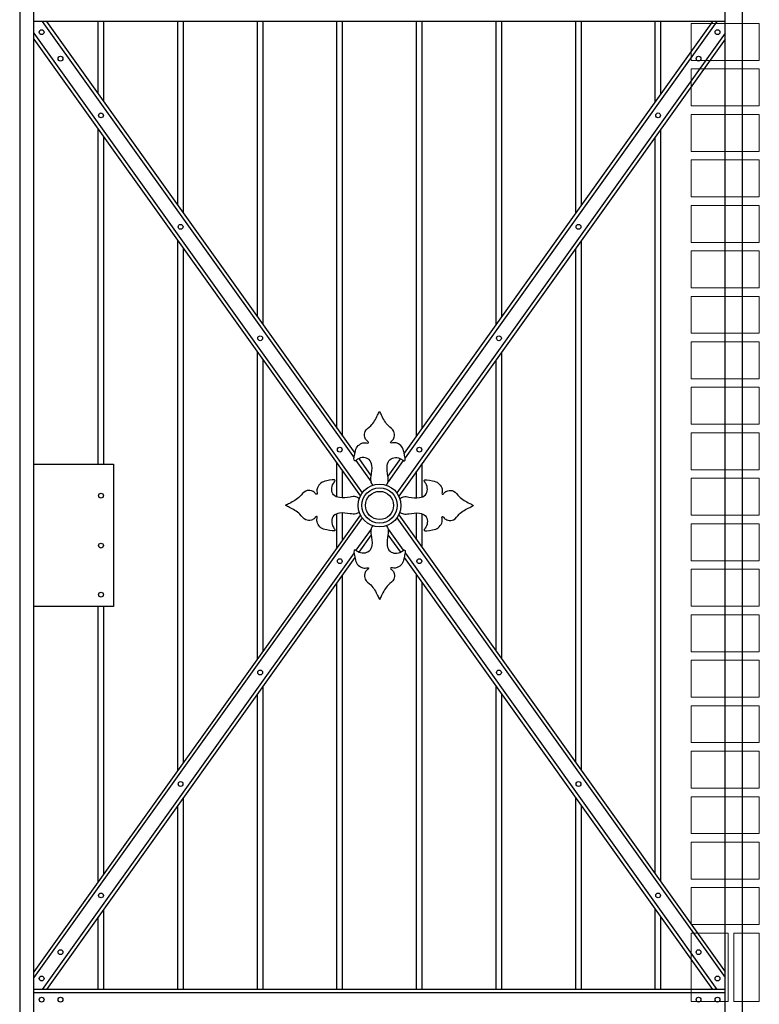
# Model space of a CAD drawing. Header units: millimetres. Extents: x 6567289036 to 6568990308, y 5976640423 to 5977332400.
# Tile 324 of 334: x 6568957781 to 6568959082, y 5976945444 to 5976947176. Entities that reach past the tile are written whole.
import ezdxf

# ---------------------------------------------------------------- set-up
doc = ezdxf.new("R2010")
doc.units = ezdxf.units.MM
doc.layers.add('INWENTARYZACJA', color=7, linetype='Continuous', lineweight=13)

# ---------------------------------------------------------------- blocks, each defined once
blk = doc.blocks.new('A$C69A255E0')
for p, q in [((-4570.6, 2928.1), (-4570.6, 0)), ((-4545.6, 0), (-4545.6, 2928.1)), ((-3329.4, 0), (-3329.4, 2406.8)), ((-3299.4, 2406.8), (-3299.4, 0)), ((-3329.4, 2283.6), (-4545.6, 2283.6)), ((-4530.8, 2283.6), (-3982.4, 1515.9)), ((-4523.5, 2283.6), (-3980.9, 1524.1)), ((-4432.5, 2156.3), (-4432.5, 2283.6)), ((-4422.5, 2142.3), (-4422.5, 2283.6)), ((-4292.5, 1960.3), (-4292.5, 2283.6)), ((-4282.5, 1946.3), (-4282.5, 2283.6)), ((-4152.5, 1764.3), (-4152.5, 2283.6)), ((-4142.5, 1750.3), (-4142.5, 2283.6)), ((-4012.5, 1568.3), (-4012.5, 2283.6)), ((-4002.5, 1554.3), (-4002.5, 2283.6)), ((-3351.6, 2283.6), (-3894.1, 1524.1)), ((-3344.2, 2283.6), (-3892.6, 1515.9)), ((-3872.5, 1554.3), (-3872.5, 2283.6)), ((-3862.5, 1568.3), (-3862.5, 2283.6)), ((-3732.5, 1750.3), (-3732.5, 2283.6)), ((-3722.5, 1764.3), (-3722.5, 2283.6)), ((-3592.5, 1946.3), (-3592.5, 2283.6)), ((-3582.5, 1960.3), (-3582.5, 2283.6)), ((-3452.5, 2142.3), (-3452.5, 2283.6)), ((-3442.5, 2156.3), (-3442.5, 2283.6)), ((-4545.6, 2263), (-3968, 1454.3)), ((-4545.6, 2252.6), (-3971.3, 1448.7)), ((-3329.4, 2263), (-3907, 1454.3)), ((-3329.4, 2252.6), (-3903.7, 1448.7)), ((-4432.5, 1504.7), (-4432.5, 2094.4)), ((-4422.5, 1504.7), (-4422.5, 2080.4)), ((-3452.5, 784.3), (-3452.5, 2080.4)), ((-3442.5, 770.3), (-3442.5, 2094.4)), ((-4292.5, 966.3), (-4292.5, 1898.4)), ((-3582.5, 966.3), (-3582.5, 1898.4)), ((-4282.5, 980.3), (-4282.5, 1884.4)), ((-3592.5, 980.3), (-3592.5, 1884.4)), ((-4152.5, 1162.3), (-4152.5, 1702.4)), ((-3722.5, 1162.3), (-3722.5, 1702.4)), ((-4142.5, 1176.3), (-4142.5, 1688.4)), ((-3732.5, 1176.3), (-3732.5, 1688.4)), ((-3979.2, 1511.4), (-3952.5, 1473.9)), ((-3974.2, 1514.7), (-3952.3, 1484)), ((-3900.8, 1514.7), (-3922.8, 1484)), ((-3895.8, 1511.4), (-3922.6, 1473.9)), ((-4545.6, 1504.7), (-4405.6, 1504.7)), ((-4405.6, 1504.7), (-4405.6, 1254.7)), ((-4012.5, 1447.1), (-4012.5, 1506.4)), ((-4002.5, 1445.6), (-4002.5, 1492.4)), ((-3872.5, 1445.6), (-3872.5, 1492.4)), ((-3862.5, 1447.1), (-3862.5, 1506.4)), ((-3971.3, 1416), (-4545.6, 612)), ((-3968, 1410.3), (-4545.6, 601.7)), ((-4012.5, 1358.3), (-4012.5, 1417.6)), ((-4002.5, 1372.3), (-4002.5, 1419.1)), ((-3907, 1410.3), (-3329.4, 601.7)), ((-3903.7, 1416), (-3329.4, 612)), ((-3872.5, 1372.3), (-3872.5, 1419.1)), ((-3862.5, 1358.3), (-3862.5, 1417.6)), ((-3952.5, 1390.8), (-3979.2, 1353.3)), ((-3922.6, 1390.8), (-3895.8, 1353.3)), ((-3952.3, 1380.7), (-3974.2, 1350)), ((-3922.8, 1380.7), (-3900.8, 1350)), ((-3982.4, 1348.8), (-4530.8, 581.1)), ((-3980.9, 1340.6), (-4523.5, 581.1)), ((-3894.1, 1340.6), (-3351.6, 581.1)), ((-3892.6, 1348.8), (-3344.2, 581.1)), ((-4002.5, 581.1), (-4002.5, 1310.4)), ((-3872.5, 581.1), (-3872.5, 1310.4)), ((-4012.5, 581.1), (-4012.5, 1296.4)), ((-3862.5, 581.1), (-3862.5, 1296.4)), ((-4405.6, 1254.7), (-4545.6, 1254.7)), ((-4432.5, 770.3), (-4432.5, 1254.7)), ((-4422.5, 784.3), (-4422.5, 1254.7)), ((-4142.5, 581.1), (-4142.5, 1114.4)), ((-3732.5, 581.1), (-3732.5, 1114.4)), ((-4152.5, 581.1), (-4152.5, 1100.4)), ((-3722.5, 581.1), (-3722.5, 1100.4)), ((-4282.5, 581.1), (-4282.5, 918.4)), ((-3592.5, 581.1), (-3592.5, 918.4)), ((-4292.5, 581.1), (-4292.5, 904.4)), ((-3582.5, 581.1), (-3582.5, 904.4)), ((-4422.5, 581.1), (-4422.5, 722.4)), ((-3452.5, 581.1), (-3452.5, 722.4)), ((-4432.5, 581.1), (-4432.5, 708.4)), ((-3442.5, 581.1), (-3442.5, 708.4)), ((-3329.4, 581.1), (-4545.6, 581.1)), ((-3329.4, 575.1), (-4545.6, 575.1)), ((-4396.4, 581.1), (-4396.4, 581.1))]:
    blk.add_line(p, q)
for centre, radius in [((-4532, 2264.6), 4.25), ((-3343, 2264.6), 4.25), ((-4498.7, 2218), 4.25), ((-3376.3, 2218), 4.25), ((-4427.5, 2118.3), 4.25), ((-3447.5, 2118.3), 4.25), ((-4287.5, 1922.3), 4.25), ((-3587.5, 1922.3), 4.25), ((-4147.5, 1726.3), 4.25), ((-3727.5, 1726.3), 4.25), ((-4007.5, 1530.3), 4.25), ((-3867.5, 1530.3), 4.25), ((-3937.5, 1432.3), 37.6), ((-3937.5, 1432.3), 31.1), ((-3937.5, 1432.3), 24.7), ((-4427.5, 1449.4), 4.25), ((-4427.5, 1361.6), 4.25), ((-4007.5, 1334.3), 4.25), ((-3867.5, 1334.3), 4.25), ((-4427.5, 1275.3), 4.25), ((-4147.5, 1138.3), 4.25), ((-3727.5, 1138.3), 4.25), ((-4287.5, 942.3), 4.25), ((-3587.5, 942.3), 4.25), ((-4427.5, 746.3), 4.25), ((-3447.5, 746.3), 4.25), ((-4498.7, 646.6), 4.25), ((-3376.3, 646.6), 4.25), ((-4532, 600.1), 4.25), ((-3343, 600.1), 4.25), ((-4532, 563), 4.25), ((-4498.7, 563), 4.25), ((-3376.3, 563), 4.25), ((-3343, 563), 4.25)]:
    blk.add_circle(centre, radius)
for points in [[(-3949.5, 1468), (-3950.8, 1470), (-3953.6, 1474.9), (-3951.8, 1487.2), (-3949.5, 1500), (-3954.3, 1514.1), (-3966, 1517.3), (-3974.3, 1515.5), (-3984.8, 1506.5), (-3980.6, 1525.9), (-3978.2, 1535.5), (-3969, 1542.4), (-3962.8, 1543.1), (-3956.6, 1541.3), (-3957.3, 1545), (-3961.1, 1546.6), (-3964.3, 1553.1), (-3963.8, 1564.4), (-3949.7, 1573.4), (-3943.2, 1586.6), (-3938.7, 1595.5), (-3937.5, 1597.7)], [(-3925.5, 1468), (-3924.2, 1470), (-3921.4, 1474.9), (-3923.2, 1487.2), (-3925.5, 1500), (-3920.7, 1514.1), (-3909, 1517.3), (-3900.7, 1515.5), (-3890.3, 1506.5), (-3894.5, 1525.9), (-3896.9, 1535.5), (-3906, 1542.4), (-3912.2, 1543.1), (-3918.4, 1541.3), (-3917.7, 1545), (-3913.9, 1546.6), (-3910.7, 1553.1), (-3911.2, 1564.4), (-3925.3, 1573.4), (-3931.8, 1586.6), (-3936.4, 1595.5), (-3937.5, 1597.7)], [(-3973.1, 1444.3), (-3975.1, 1445.7), (-3980, 1448.5), (-3992.4, 1446.6), (-4005.2, 1444.3), (-4019.3, 1449.1), (-4022.5, 1460.8), (-4020.7, 1469.1), (-4011.7, 1479.6), (-4031, 1475.4), (-4040.7, 1473), (-4047.6, 1463.8), (-4048.3, 1457.6), (-4046.5, 1451.4), (-4050.2, 1452.1), (-4051.8, 1455.9), (-4058.3, 1459.2), (-4069.6, 1458.7), (-4078.5, 1444.5), (-4091.8, 1438), (-4100.6, 1433.5), (-4102.9, 1432.3)], [(-3901.9, 1444.3), (-3899.9, 1445.7), (-3895, 1448.5), (-3882.6, 1446.6), (-3869.9, 1444.3), (-3855.7, 1449.1), (-3852.6, 1460.8), (-3854.3, 1469.1), (-3863.3, 1479.6), (-3844, 1475.4), (-3834.3, 1473), (-3827.4, 1463.8), (-3826.7, 1457.6), (-3828.5, 1451.4), (-3824.9, 1452.1), (-3823.2, 1455.9), (-3816.7, 1459.2), (-3805.4, 1458.7), (-3796.5, 1444.5), (-3783.2, 1438), (-3774.4, 1433.5), (-3772.1, 1432.3)], [(-3973.1, 1420.3), (-3975.1, 1419), (-3980, 1416.2), (-3992.4, 1418), (-4005.2, 1420.3), (-4019.3, 1415.6), (-4022.5, 1403.9), (-4020.7, 1395.5), (-4011.7, 1385.1), (-4031, 1389.3), (-4040.7, 1391.7), (-4047.6, 1400.8), (-4048.3, 1407.1), (-4046.5, 1413.3), (-4050.2, 1412.5), (-4051.8, 1408.7), (-4058.3, 1405.5), (-4069.6, 1406), (-4078.5, 1420.1), (-4091.8, 1426.7), (-4100.6, 1431.2), (-4102.9, 1432.3)], [(-3901.9, 1420.3), (-3899.9, 1419), (-3895, 1416.2), (-3882.6, 1418), (-3869.9, 1420.3), (-3855.7, 1415.6), (-3852.6, 1403.9), (-3854.3, 1395.5), (-3863.3, 1385.1), (-3844, 1389.3), (-3834.3, 1391.7), (-3827.4, 1400.8), (-3826.7, 1407.1), (-3828.5, 1413.3), (-3824.9, 1412.5), (-3823.2, 1408.7), (-3816.7, 1405.5), (-3805.4, 1406), (-3796.5, 1420.1), (-3783.2, 1426.7), (-3774.4, 1431.2), (-3772.1, 1432.3)], [(-3949.5, 1396.7), (-3950.8, 1394.7), (-3953.6, 1389.8), (-3951.8, 1377.5), (-3949.5, 1364.7), (-3954.3, 1350.5), (-3966, 1347.4), (-3974.3, 1349.2), (-3984.8, 1358.1), (-3980.6, 1338.8), (-3978.2, 1329.1), (-3969, 1322.2), (-3962.8, 1321.5), (-3956.6, 1323.3), (-3957.3, 1319.7), (-3961.1, 1318.1), (-3964.3, 1311.5), (-3963.8, 1300.3), (-3949.7, 1291.3), (-3943.2, 1278.1), (-3938.7, 1269.2), (-3937.5, 1267)], [(-3925.5, 1396.7), (-3924.2, 1394.7), (-3921.4, 1389.8), (-3923.2, 1377.5), (-3925.5, 1364.7), (-3920.7, 1350.5), (-3909, 1347.4), (-3900.7, 1349.2), (-3890.3, 1358.1), (-3894.5, 1338.8), (-3896.9, 1329.1), (-3906, 1322.2), (-3912.2, 1321.5), (-3918.4, 1323.3), (-3917.7, 1319.7), (-3913.9, 1318.1), (-3910.7, 1311.5), (-3911.2, 1300.3), (-3925.3, 1291.3), (-3931.8, 1278.1), (-3936.4, 1269.2), (-3937.5, 1267)]]:
    blk.add_open_spline(points, degree=3, knots=[2.140561, 2.140561, 2.140561, 2.140561, 9.159169, 18.943112, 37.698128, 49.078159, 59.162795, 70.153666, 76.052862, 90.735696, 101.804765, 111.995414, 120.416118, 123.496884, 125.475162, 128.565421, 135.599047, 145.596933, 159.546026, 181.69789, 189.321702, 189.321702, 189.321702, 189.321702])

msp = doc.modelspace()

# ---------------------------------------------------------------- linework, layer by layer
at = {"layer": 'INWENTARYZACJA', "color": 5, "lineweight": 5}
for points in [[(6568958962.155791, 5976947104.54248), (6568958962.155791, 5976947169.54248), (6568959082.155791, 5976947169.54248), (6568959082.155791, 5976947104.54248), (6568958962.155791, 5976947104.54248)], [(6568958962.155791, 5976947104.54248), (6568958962.155791, 5976947169.54248), (6568959082.155791, 5976947169.54248), (6568959082.155791, 5976947104.54248), (6568958962.155791, 5976947104.54248)], [(6568958962.155791, 5976947024.54248), (6568958962.155791, 5976947089.54248), (6568959082.155791, 5976947089.54248), (6568959082.155791, 5976947024.54248), (6568958962.155791, 5976947024.54248)], [(6568958962.155791, 5976947024.54248), (6568958962.155791, 5976947089.54248), (6568959082.155791, 5976947089.54248), (6568959082.155791, 5976947024.54248), (6568958962.155791, 5976947024.54248)], [(6568958962.155791, 5976946944.54248), (6568958962.155791, 5976947009.54248), (6568959082.155791, 5976947009.54248), (6568959082.155791, 5976946944.54248), (6568958962.155791, 5976946944.54248)], [(6568958962.155791, 5976946944.54248), (6568958962.155791, 5976947009.54248), (6568959082.155791, 5976947009.54248), (6568959082.155791, 5976946944.54248), (6568958962.155791, 5976946944.54248)], [(6568958962.155791, 5976946864.54248), (6568958962.155791, 5976946929.54248), (6568959082.155791, 5976946929.54248), (6568959082.155791, 5976946864.54248), (6568958962.155791, 5976946864.54248)], [(6568958962.155791, 5976946864.54248), (6568958962.155791, 5976946929.54248), (6568959082.155791, 5976946929.54248), (6568959082.155791, 5976946864.54248), (6568958962.155791, 5976946864.54248)], [(6568958962.155791, 5976946784.54248), (6568958962.155791, 5976946849.54248), (6568959082.155791, 5976946849.54248), (6568959082.155791, 5976946784.54248), (6568958962.155791, 5976946784.54248)], [(6568958962.155791, 5976946784.54248), (6568958962.155791, 5976946849.54248), (6568959082.155791, 5976946849.54248), (6568959082.155791, 5976946784.54248), (6568958962.155791, 5976946784.54248)], [(6568958962.155791, 5976946704.54248), (6568958962.155791, 5976946769.54248), (6568959082.155791, 5976946769.54248), (6568959082.155791, 5976946704.54248), (6568958962.155791, 5976946704.54248)], [(6568958962.155791, 5976946704.54248), (6568958962.155791, 5976946769.54248), (6568959082.155791, 5976946769.54248), (6568959082.155791, 5976946704.54248), (6568958962.155791, 5976946704.54248)], [(6568958962.155791, 5976946624.54248), (6568958962.155791, 5976946689.54248), (6568959082.155791, 5976946689.54248), (6568959082.155791, 5976946624.54248), (6568958962.155791, 5976946624.54248)], [(6568958962.155791, 5976946624.54248), (6568958962.155791, 5976946689.54248), (6568959082.155791, 5976946689.54248), (6568959082.155791, 5976946624.54248), (6568958962.155791, 5976946624.54248)], [(6568958962.155791, 5976946544.54248), (6568958962.155791, 5976946609.54248), (6568959082.155791, 5976946609.54248), (6568959082.155791, 5976946544.54248), (6568958962.155791, 5976946544.54248)], [(6568958962.155791, 5976946544.54248), (6568958962.155791, 5976946609.54248), (6568959082.155791, 5976946609.54248), (6568959082.155791, 5976946544.54248), (6568958962.155791, 5976946544.54248)], [(6568958962.155791, 5976946464.54248), (6568958962.155791, 5976946529.54248), (6568959082.155791, 5976946529.54248), (6568959082.155791, 5976946464.54248), (6568958962.155791, 5976946464.54248)], [(6568958962.155791, 5976946464.54248), (6568958962.155791, 5976946529.54248), (6568959082.155791, 5976946529.54248), (6568959082.155791, 5976946464.54248), (6568958962.155791, 5976946464.54248)], [(6568958962.155791, 5976946384.54248), (6568958962.155791, 5976946449.54248), (6568959082.155791, 5976946449.54248), (6568959082.155791, 5976946384.54248), (6568958962.155791, 5976946384.54248)], [(6568958962.155791, 5976946384.54248), (6568958962.155791, 5976946449.54248), (6568959082.155791, 5976946449.54248), (6568959082.155791, 5976946384.54248), (6568958962.155791, 5976946384.54248)], [(6568958962.155791, 5976946304.54248), (6568958962.155791, 5976946369.54248), (6568959082.155791, 5976946369.54248), (6568959082.155791, 5976946304.54248), (6568958962.155791, 5976946304.54248)], [(6568958962.155791, 5976946304.54248), (6568958962.155791, 5976946369.54248), (6568959082.155791, 5976946369.54248), (6568959082.155791, 5976946304.54248), (6568958962.155791, 5976946304.54248)], [(6568958962.155791, 5976946224.54248), (6568958962.155791, 5976946289.54248), (6568959082.155791, 5976946289.54248), (6568959082.155791, 5976946224.54248), (6568958962.155791, 5976946224.54248)], [(6568958962.155791, 5976946224.54248), (6568958962.155791, 5976946289.54248), (6568959082.155791, 5976946289.54248), (6568959082.155791, 5976946224.54248), (6568958962.155791, 5976946224.54248)], [(6568958962.155791, 5976946144.54248), (6568958962.155791, 5976946209.54248), (6568959082.155791, 5976946209.54248), (6568959082.155791, 5976946144.54248), (6568958962.155791, 5976946144.54248)], [(6568958962.155791, 5976946144.54248), (6568958962.155791, 5976946209.54248), (6568959082.155791, 5976946209.54248), (6568959082.155791, 5976946144.54248), (6568958962.155791, 5976946144.54248)], [(6568958962.155791, 5976946064.54248), (6568958962.155791, 5976946129.54248), (6568959082.155791, 5976946129.54248), (6568959082.155791, 5976946064.54248), (6568958962.155791, 5976946064.54248)], [(6568958962.155791, 5976946064.54248), (6568958962.155791, 5976946129.54248), (6568959082.155791, 5976946129.54248), (6568959082.155791, 5976946064.54248), (6568958962.155791, 5976946064.54248)], [(6568958962.155791, 5976945984.54248), (6568958962.155791, 5976946049.54248), (6568959082.155791, 5976946049.54248), (6568959082.155791, 5976945984.54248), (6568958962.155791, 5976945984.54248)], [(6568958962.155791, 5976945984.54248), (6568958962.155791, 5976946049.54248), (6568959082.155791, 5976946049.54248), (6568959082.155791, 5976945984.54248), (6568958962.155791, 5976945984.54248)], [(6568958962.155791, 5976945904.54248), (6568958962.155791, 5976945969.54248), (6568959082.155791, 5976945969.54248), (6568959082.155791, 5976945904.54248), (6568958962.155791, 5976945904.54248)], [(6568958962.155791, 5976945904.54248), (6568958962.155791, 5976945969.54248), (6568959082.155791, 5976945969.54248), (6568959082.155791, 5976945904.54248), (6568958962.155791, 5976945904.54248)], [(6568958962.155791, 5976945824.54248), (6568958962.155791, 5976945889.54248), (6568959082.155791, 5976945889.54248), (6568959082.155791, 5976945824.54248), (6568958962.155791, 5976945824.54248)], [(6568958962.155791, 5976945824.54248), (6568958962.155791, 5976945889.54248), (6568959082.155791, 5976945889.54248), (6568959082.155791, 5976945824.54248), (6568958962.155791, 5976945824.54248)], [(6568958962.155791, 5976945744.54248), (6568958962.155791, 5976945809.54248), (6568959082.155791, 5976945809.54248), (6568959082.155791, 5976945744.54248), (6568958962.155791, 5976945744.54248)], [(6568958962.155791, 5976945744.54248), (6568958962.155791, 5976945809.54248), (6568959082.155791, 5976945809.54248), (6568959082.155791, 5976945744.54248), (6568958962.155791, 5976945744.54248)], [(6568958962.155791, 5976945664.54248), (6568958962.155791, 5976945729.54248), (6568959082.155791, 5976945729.54248), (6568959082.155791, 5976945664.54248), (6568958962.155791, 5976945664.54248)], [(6568958962.155791, 5976945664.54248), (6568958962.155791, 5976945729.54248), (6568959082.155791, 5976945729.54248), (6568959082.155791, 5976945664.54248), (6568958962.155791, 5976945664.54248)], [(6568958962.155791, 5976945584.54248), (6568958962.155791, 5976945649.54248), (6568959082.155791, 5976945649.54248), (6568959082.155791, 5976945584.54248), (6568958962.155791, 5976945584.54248)], [(6568958962.155791, 5976945584.54248), (6568958962.155791, 5976945649.54248), (6568959082.155791, 5976945649.54248), (6568959082.155791, 5976945584.54248), (6568958962.155791, 5976945584.54248)], [(6568959027.155791, 5976945569.54248), (6568958962.155791, 5976945569.54248), (6568958962.155791, 5976945449.54248), (6568959027.155791, 5976945449.54248), (6568959027.155791, 5976945569.54248)], [(6568959027.155791, 5976945569.54248), (6568958962.155791, 5976945569.54248), (6568958962.155791, 5976945449.54248), (6568959027.155791, 5976945449.54248), (6568959027.155791, 5976945569.54248)], [(6568959082.155791, 5976945569.54248), (6568959037.155791, 5976945569.54248), (6568959037.155791, 5976945449.54248), (6568959082.155791, 5976945449.54248), (6568959082.155791, 5976945569.54248)], [(6568959082.155791, 5976945569.54248), (6568959037.155791, 5976945569.54248), (6568959037.155791, 5976945449.54248), (6568959082.155791, 5976945449.54248), (6568959082.155791, 5976945569.54248)]]:
    msp.add_lwpolyline(points, dxfattribs=at)

# ---------------------------------------------------------------- block references
at = {"color": 3, "lineweight": 30}
msp.add_blockref('A$C69A255E0', (6568962351.60146, 5976944889.54248), dxfattribs=at)

doc.saveas('drawing.dxf')
